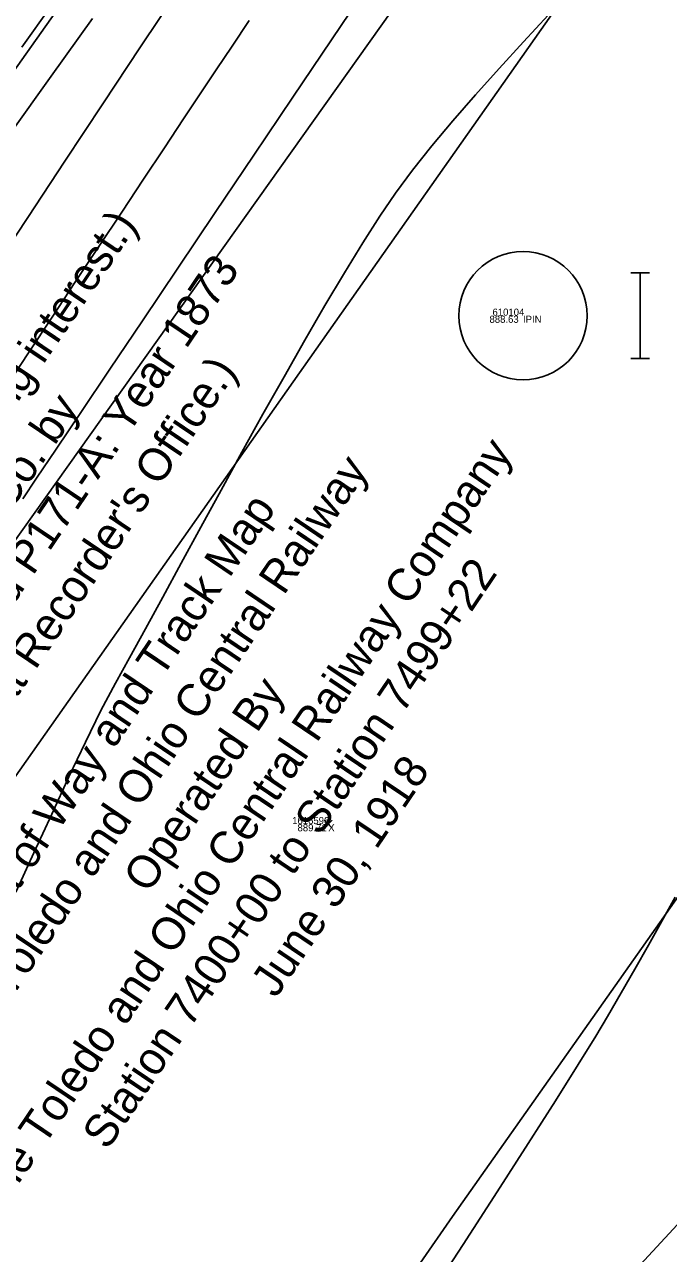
# Model space of a CAD drawing. Extents: x 1957117 to 1971063, y 701601 to 715861.
# Drawn here: x 1963715.6 to 1963747.2, y 707069.5 to 707129.9 of the extents above; entities that cross this region are included whole.
import ezdxf

# ---------------------------------------------------------------- set-up
doc = ezdxf.new("R2010")
doc.units = 0
for name, color, linetype in [('AP_X_Lights', 7, 'Continuous'), ('DT_X_Break_Line', 7, 'Continuous'), ('DT_X_Contour_Major', 7, 'Continuous'), ('DT_X_Contour_Minor', 7, 'Continuous'), ('GE_X_CL_20', 7, 'Continuous'), ('PV_P_Shoulder', 7, 'Continuous'), ('RS_Raster1', 7, 'Continuous'), ('RW_X_Esmt_RR', 7, 'Continuous'), ('RW_X_Text', 7, 'Continuous'), ('SC_Scratch1', 7, 'Continuous'), ('SC_Shading3', 7, 'Continuous'), ('SC_Shading5', 7, 'Continuous')]:
    doc.layers.add(name, color=color, linetype=linetype)

msp = doc.modelspace()

# ---------------------------------------------------------------- linework, layer by layer
at = {"layer": 'AP_X_Lights'}
for p, q in [((1963730.344, 707090.406), (1963730.732, 707090.796)), ((1963730.344, 707090.796), (1963730.732, 707090.406))]:
    msp.add_line(p, q, dxfattribs=at)
at = {"layer": 'DT_X_Break_Line'}
for points in [[(1963755.335, 707163.417), (1963742.426, 707142.889), (1963713.346, 707102.006), (1963684.825, 707060.495), (1963659.346, 707017.806), (1963625.621, 706979.668), (1963615.63, 706955.372)], [(1963628.712, 706947.995), (1963642.923, 706969.712), (1963679.624, 707003.954), (1963717.975, 707038.84), (1963752.128, 707075.737), (1963749.968, 707136.996), (1963767.436, 707155.139)]]:
    msp.add_lwpolyline(points, dxfattribs=at)
at = {"layer": 'DT_X_Contour_Major'}
for points in [[(1963732.538, 707131.85), (1963730.695, 707129.112), (1963728.797, 707126.292), (1963726.882, 707123.446), (1963724.988, 707120.631), (1963723.154, 707117.904), (1963721.418, 707115.322), (1963719.818, 707112.942), (1963718.393, 707110.821), (1963717.179, 707109.015), (1963716.217, 707107.582), (1963715.543, 707106.579)], [(1963732.538, 707131.85), (1963730.695, 707129.112), (1963728.797, 707126.292), (1963726.882, 707123.446), (1963724.988, 707120.631), (1963723.154, 707117.904), (1963721.418, 707115.322), (1963719.818, 707112.942), (1963718.393, 707110.821), (1963717.179, 707109.015), (1963716.217, 707107.582), (1963715.543, 707106.579)], [(1963715.201, 707087.257), (1963716.089, 707089.186), (1963716.959, 707091.088), (1963717.802, 707092.918), (1963718.612, 707094.632), (1963719.378, 707096.184), (1963720.094, 707097.53), (1963720.783, 707098.771), (1963721.559, 707100.184), (1963722.409, 707101.742), (1963723.321, 707103.417), (1963724.282, 707105.18), (1963725.279, 707107.005), (1963726.301, 707108.863), (1963727.334, 707110.726), (1963728.366, 707112.567), (1963729.385, 707114.357), (1963730.377, 707116.07), (1963731.332, 707117.676), (1963732.234, 707119.15), (1963733.074, 707120.461), (1963733.837, 707121.584), (1963734.673, 707122.71), (1963735.621, 707123.899), (1963736.663, 707125.136), (1963737.775, 707126.41), (1963738.939, 707127.707), (1963740.133, 707129.014), (1963741.337, 707130.319)], [(1963715.201, 707087.257), (1963716.089, 707089.186), (1963716.959, 707091.088), (1963717.802, 707092.918), (1963718.612, 707094.632), (1963719.378, 707096.184), (1963720.094, 707097.53), (1963720.783, 707098.771), (1963721.559, 707100.184), (1963722.409, 707101.742), (1963723.321, 707103.417), (1963724.282, 707105.18), (1963725.279, 707107.005), (1963726.301, 707108.863), (1963727.334, 707110.726), (1963728.366, 707112.567), (1963729.385, 707114.357), (1963730.377, 707116.07), (1963731.332, 707117.676), (1963732.234, 707119.15), (1963733.074, 707120.461), (1963733.837, 707121.584), (1963734.673, 707122.71), (1963735.621, 707123.899), (1963736.663, 707125.136), (1963737.775, 707126.41), (1963738.939, 707127.707), (1963740.133, 707129.014), (1963741.337, 707130.319)]]:
    msp.add_lwpolyline(points, dxfattribs=at)
at = {"layer": 'DT_X_Contour_Minor'}
for points in [[(1963723.149, 707131.518), (1963721.327, 707128.768), (1963719.47, 707125.963), (1963717.61, 707123.154), (1963715.783, 707120.394), (1963714.023, 707117.735)], [(1963723.149, 707131.518), (1963721.327, 707128.768), (1963719.47, 707125.963), (1963717.61, 707123.154), (1963715.783, 707120.394), (1963714.023, 707117.735)], [(1963716.921, 707130.741), (1963715.494, 707128.749)], [(1963716.921, 707130.741), (1963715.494, 707128.749)], [(1963718.967, 707130.159), (1963716.936, 707127.326), (1963714.93, 707124.528)], [(1963718.967, 707130.159), (1963716.936, 707127.326), (1963714.93, 707124.528)], [(1963726.658, 707130.059), (1963725.82, 707128.802), (1963725.042, 707127.635), (1963724.29, 707126.509), (1963723.435, 707125.224), (1963722.491, 707123.805), (1963721.474, 707122.275), (1963720.399, 707120.656), (1963719.281, 707118.97), (1963718.136, 707117.242), (1963716.978, 707115.493), (1963715.822, 707113.748), (1963714.684, 707112.028)], [(1963726.658, 707130.059), (1963725.82, 707128.802), (1963725.042, 707127.635), (1963724.29, 707126.509), (1963723.435, 707125.224), (1963722.491, 707123.805), (1963721.474, 707122.275), (1963720.399, 707120.656), (1963719.281, 707118.97), (1963718.136, 707117.242), (1963716.978, 707115.493), (1963715.822, 707113.748), (1963714.684, 707112.028)], [(1963735.382, 707067.222), (1963737.161, 707069.965), (1963738.829, 707072.549), (1963740.351, 707074.917), (1963741.691, 707077.017), (1963742.812, 707078.793), (1963743.679, 707080.192), (1963744.254, 707081.158), (1963744.919, 707082.319), (1963745.588, 707083.484), (1963746.256, 707084.654), (1963746.919, 707085.831), (1963747.57, 707087.014)], [(1963735.382, 707067.222), (1963737.161, 707069.965), (1963738.829, 707072.549), (1963740.351, 707074.917), (1963741.691, 707077.017), (1963742.812, 707078.793), (1963743.679, 707080.192), (1963744.254, 707081.158), (1963744.919, 707082.319), (1963745.588, 707083.484), (1963746.256, 707084.654), (1963746.919, 707085.831), (1963747.57, 707087.014)]]:
    msp.add_lwpolyline(points, dxfattribs=at)
at = {"layer": 'GE_X_CL_20'}
msp.add_lwpolyline([(1964578.061, 708318.542), (1963713.717, 707090.878)], dxfattribs=at)
at = {"layer": 'RW_X_Esmt_RR'}
for points in [[(1963697.364, 707102.392), (1963811.822, 707264.962), (1963799.822, 707265.288), (1964553.531, 708335.813)], [(1963738.247, 707073.608), (1964602.591, 708301.271)]]:
    msp.add_lwpolyline(points, dxfattribs=at)
msp.add_arc((1965275.353, 705991.399), 1879.859, 144.852303, 166.495347, dxfattribs=at)
at = {"layer": 'SC_Shading3'}
for points in [[(1963745.39, 707117.666), (1963746.316, 707117.666)], [(1963745.853, 707113.466), (1963745.853, 707117.666)], [(1963745.39, 707113.466), (1963746.316, 707113.466)]]:
    msp.add_lwpolyline(points, dxfattribs=at)
msp.add_circle((1963740.102, 707115.566), 3.15, dxfattribs=at)
at = {"layer": 'SC_Shading5'}
for points in [[(1963589.678, 706586.994), (1963626.625, 706689.548), (1963651.76, 706746.832), (1963668.09, 706778.596), (1963682.768, 706805.402), (1963734.424, 706911.594), (1963826.849, 707116.717), (1963877.258, 707215.645), (1963964.981, 707354.472), (1964070.526, 707509.355), (1964132.574, 707601.994), (1964163.9, 707642.169), (1964191.2, 707685.167), (1964278.98, 707807.131), (1964326.11, 707874.364), (1964396.427, 707968.962), (1964508.519, 708133.679), (1964655.588, 708336.552), (1964745.319, 708429.172), (1964840.327, 708522.317), (1964988.178, 708660.245), (1965089.796, 708739.041), (1965251.743, 708835.216), (1965415.807, 708922.048), (1965866.2, 709149.38), (1966173.543, 709294.131), (1966283.627, 709338.196), (1966534.003, 709419.214), (1966689.084, 709471.266), (1967008.468, 709641.817), (1967166.677, 709750.124), (1967422.113, 709931.083), (1967818.707, 710198.831), (1968187.021, 710459.852), (1968360.589, 710592.493), (1968496.543, 710707.847), (1968606.427, 710809.378), (1968733.391, 710937.091), (1968807.28, 711025.4), (1968843.008, 711077.094), (1968863.233, 711106.099), (1968909.747, 711171.311), (1968974.133, 711279.559), (1969130.932, 711546.915), (1969247.433, 711744.686), (1969402.714, 712016.424), (1969505.287, 712191.789), (1969666.311, 712460.805), (1969771.586, 712639.896), (1969880.058, 712820.917), (1969964.994, 712955.706), (1969990.005, 713000.084), (1970030.065, 713068.479)], [(1963609.915, 706579.703), (1963646.615, 706681.572), (1963671.193, 706737.585), (1963687.092, 706768.511), (1963701.884, 706795.526), (1963753.906, 706902.469), (1963846.249, 707107.41), (1963895.973, 707204.994), (1963982.966, 707342.667), (1964088.35, 707497.312), (1964150.015, 707589.379), (1964181.502, 707629.761), (1964209.024, 707673.109), (1964296.517, 707794.674), (1964343.552, 707861.772), (1964413.958, 707956.489), (1964526.123, 708121.313), (1964672.104, 708322.686), (1964760.576, 708414.006), (1964855.195, 708506.77), (1965002.134, 708643.847), (1965101.925, 708721.226), (1965262.272, 708816.451), (1965425.685, 708902.939), (1965875.63, 709130.044), (1966182.13, 709274.398), (1966290.944, 709317.954), (1966540.737, 709398.785), (1966697.632, 709451.445), (1967019.644, 709623.399), (1967178.971, 709732.471), (1967434.35, 709913.39), (1967830.945, 710181.14), (1968199.774, 710442.525), (1968374.086, 710575.735), (1968510.806, 710691.739), (1968621.36, 710793.889), (1968749.296, 710922.58), (1968824.413, 711012.355), (1968860.678, 711064.827), (1968880.812, 711093.701), (1968927.778, 711159.547), (1968992.655, 711268.62), (1969149.476, 711536.015), (1969266.039, 711733.891), (1969421.336, 712005.657), (1969523.8, 712180.835), (1969684.812, 712449.831), (1969790.084, 712628.917), (1969898.385, 712809.653), (1969983.474, 712944.685), (1970008.657, 712989.367), (1970048.626, 713057.607)]]:
    msp.add_spline(points, degree=3, dxfattribs=at)

# ---------------------------------------------------------------- texts
at = {"layer": 'PV_P_Shoulder'}
for s, p in [('888.63', (1963738.457, 707115.216)), ('889.71', (1963729.03, 707090.251))]:
    msp.add_text(s, height=0.35, dxfattribs=at).set_placement(p)
at = {"layer": 'RS_Raster1'}
for s, p in [('610104', (1963738.603, 707115.566)), ('1616596', (1963728.766, 707090.601))]:
    msp.add_text(s, height=0.35, dxfattribs=at).set_placement(p)
at = {"layer": 'RW_X_Text'}
for s, p in [('(Known information on RR acquiring interest.)', (1963696.964, 707084.176)), ('A&LE Railway Secy Record P171-A: Year 1873', (1963700.914, 707080.399)), ("(No Deed Found at Recorder's Office.)", (1963705.629, 707082.561)), ('Grantee: A&LE Ry Co. by', (1963704.715, 707090.831)), ('The Toledo and Ohio Central Railway Company', (1963714.179, 707071.201)), ('The Toledo and Ohio Central Railway', (1963712.566, 707078.439)), ('Right of Way and Track Map', (1963712.825, 707083.634)), ('Station 7400+00 to Station 7499+22', (1963719.692, 707074.545)), ('Operated By', (1963721.707, 707087.148)), ('June 30, 1918', (1963727.968, 707082.014))]:
    msp.add_text(s, height=1.6, rotation=55.93957, dxfattribs=at).set_placement(p)
at = {"layer": 'SC_Scratch1'}
for s, p in [('IPIN', (1963740.102, 707115.216)), ('X', (1963730.538, 707090.251))]:
    msp.add_text(s, height=0.35, dxfattribs=at).set_placement(p)

doc.saveas('drawing.dxf')
